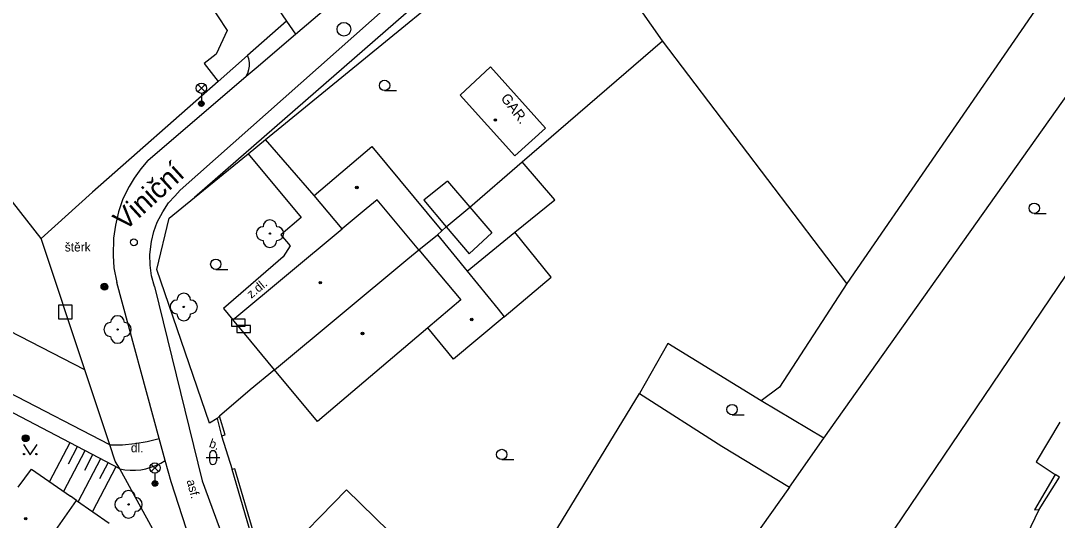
# Model space of a CAD drawing. Extents: x -595546 to -593986, y -1160845 to -1159202.
# Drawn here: x -595049.5 to -594974.1, y -1160691.4 to -1160655.1 of the extents above; entities that cross this region are included whole.
import ezdxf

# ---------------------------------------------------------------- set-up
doc = ezdxf.new("R2010")
doc.units = 0
for name, color, linetype in [('DOP - budovy nerozlisene - VP', 7, 'Continuous'), ('DOP - kresba z DSPS bez souradnic', 7, 'Continuous'), ('DOP - rozhrani ploch obecne', 7, 'Continuous'), ('Level 22', 7, 'Continuous'), ('Level 24', 7, 'Continuous'), ('Level 25', 7, 'Continuous'), ('Level 26', 7, 'Continuous'), ('Level 27', 7, 'Continuous'), ('Level 31', 7, 'Continuous'), ('Level 33', 7, 'Continuous'), ('Level 36', 7, 'Continuous'), ('Level 39', 7, 'Continuous'), ('Nazvy ulic', 7, 'Continuous'), ('Specificka linie pasportu komunikaci', 7, 'Continuous'), ('TM - budovy zdene_ betonove - VP', 7, 'Continuous'), ('TM - chodniky - VP', 7, 'Continuous'), ('TM - horni hrana svahu', 7, 'Continuous'), ('TM - letecke snimky - pomocna linie', 7, 'Continuous'), ('TM - plot drateny_ kovovy - VP', 7, 'Continuous'), ('TM - podezdivka plotu - VP', 7, 'Continuous'), ('TM - popis objektu', 7, 'Continuous'), ('TM - popis povrchu', 7, 'Continuous'), ('TM - rozhrani ploch obecne - VP', 7, 'Continuous'), ('TM - srafovani', 7, 'Continuous'), ('TM - vjezd na pozemek', 7, 'Continuous')]:
    doc.layers.add(name, color=color, linetype=linetype)

msp = doc.modelspace()

# ---------------------------------------------------------------- linework, layer by layer
at = {"layer": 'DOP - budovy nerozlisene - VP'}
for points in [[(-594973.9, -1160684.29), (-594975.63, -1160687.16)], [(-594975.63, -1160687.16), (-594974.23, -1160688.09)], [(-594973.93, -1160688.27), (-594974.23, -1160688.09)]]:
    msp.add_lwpolyline(points, dxfattribs=at)
at = {"layer": 'DOP - kresba z DSPS bez souradnic'}
for points in [[(-594974.23, -1160688.09), (-594975.74, -1160690.66)], [(-594975.74, -1160690.66), (-594975.4, -1160690.64)]]:
    msp.add_lwpolyline(points, dxfattribs=at)
at = {"layer": 'DOP - rozhrani ploch obecne'}
for points in [[(-594991.06, -1160685.45), (-594958.71, -1160639.86)], [(-594969.25, -1160644.96), (-594989.39, -1160674.2)], [(-594990.68, -1160699.08), (-594960.94, -1160655.15)], [(-595013.01, -1160665.37), (-595002.8, -1160656.58)], [(-594989.39, -1160674.2), (-595002.8, -1160656.58)], [(-595016.83, -1160668.67), (-595013.01, -1160665.37)], [(-594989.39, -1160674.2), (-594994.3, -1160681.75), (-594995.64, -1160682.74)], [(-595002.42, -1160678.57), (-595004.49, -1160682.2)], [(-594995.64, -1160682.74), (-595002.42, -1160678.57)], [(-595021.93, -1160710.57), (-595021.29, -1160709.74), (-595004.49, -1160682.2)], [(-595004.49, -1160682.2), (-594998.5, -1160686.02), (-594993.58, -1160689.02)], [(-594991.06, -1160685.45), (-594995.64, -1160682.74)], [(-594993.58, -1160689.02), (-594991.06, -1160685.45)], [(-594975.4, -1160690.64), (-594973.93, -1160688.27)], [(-594993.58, -1160689.02), (-594999.7, -1160697.64)], [(-594976.27, -1160692.46), (-594975.4, -1160690.64)]]:
    msp.add_lwpolyline(points, dxfattribs=at)
at = {"layer": 'Level 22'}
for centre in [(-595031.37, -1160670.58), (-595037.64, -1160675.91), (-595042.46, -1160677.55), (-595041.66, -1160690.26)]:
    msp.add_circle(centre, 0.05, dxfattribs=at)
for centre, start, end in [((-595031.37, -1160670.08), 0, 180), ((-595031.87, -1160670.58), 90, 270), ((-595030.87, -1160670.58), 270, 90), ((-595031.37, -1160671.08), 180, 0), ((-595037.64, -1160675.41), 0, 180), ((-595038.14, -1160675.91), 90, 270), ((-595037.14, -1160675.91), 270, 90), ((-595042.46, -1160677.05), 0, 180), ((-595037.64, -1160676.41), 180, 0), ((-595042.96, -1160677.55), 90, 270), ((-595041.96, -1160677.55), 270, 90), ((-595042.46, -1160678.05), 180, 0), ((-595041.66, -1160689.76), 0, 180), ((-595042.16, -1160690.26), 90, 270), ((-595041.16, -1160690.26), 270, 90), ((-595041.66, -1160690.76), 180, 0)]:
    msp.add_arc(centre, 0.5, start, end, dxfattribs=at)
at = {"layer": 'Level 24'}
for points in [[(-595034.177, -1160677.308), (-595033.177, -1160677.308), (-595033.177, -1160676.808), (-595034.177, -1160676.808)], [(-595033.787, -1160677.758), (-595032.787, -1160677.758), (-595032.787, -1160677.258), (-595033.787, -1160677.258)]]:
    msp.add_lwpolyline(points, close=True, dxfattribs=at)
at = {"layer": 'Level 25'}
for centre, radius in [((-595043.41, -1160674.44), 0.25), ((-595043.41, -1160674.44), 0.2), ((-595043.41, -1160674.44), 0.15), ((-595043.41, -1160674.44), 0.1), ((-595043.41, -1160674.44), 0.05), ((-595049.15, -1160685.45), 0.25), ((-595049.15, -1160685.45), 0.2), ((-595049.15, -1160685.45), 0.15), ((-595049.15, -1160685.45), 0.1), ((-595049.15, -1160685.45), 0.05)]:
    msp.add_circle(centre, radius, dxfattribs=at)
at = {"layer": 'Level 26'}
msp.add_lwpolyline([(-595046.75, -1160676.77), (-595045.75, -1160676.77), (-595045.75, -1160675.77), (-595046.75, -1160675.77)], close=True, dxfattribs=at)
at = {"layer": 'Level 27'}
msp.add_circle((-595025.99, -1160655.73), 0.5, dxfattribs=at)
at = {"layer": 'Level 31'}
msp.add_circle((-595041.27, -1160671.21), 0.25, dxfattribs=at)
at = {"layer": 'Level 33'}
for p, q in [((-595036.625, -1160660.28), (-595036.095, -1160659.75)), ((-595036.625, -1160659.75), (-595036.095, -1160660.28)), ((-595036.36, -1160660.39), (-595036.36, -1160661.14)), ((-595040.005, -1160687.88), (-595039.475, -1160687.35)), ((-595040.005, -1160687.35), (-595039.475, -1160687.88)), ((-595039.74, -1160687.99), (-595039.74, -1160688.74))]:
    msp.add_line(p, q, dxfattribs=at)
for centre, radius in [((-595036.36, -1160660.015), 0.375), ((-595036.36, -1160661.14), 0.2), ((-595036.36, -1160661.14), 0.145), ((-595036.36, -1160661.14), 0.0876), ((-595039.74, -1160687.615), 0.375), ((-595039.74, -1160688.74), 0.2), ((-595039.74, -1160688.74), 0.145), ((-595039.74, -1160688.74), 0.0876)]:
    msp.add_circle(centre, radius, dxfattribs=at)
at = {"layer": 'Level 36'}
for p, q in [((-595023.03, -1160660.185), (-595022.155, -1160660.185)), ((-594975.76, -1160669.115), (-594974.885, -1160669.115)), ((-595035.31, -1160673.185), (-595034.435, -1160673.185)), ((-594997.75, -1160683.745), (-594996.875, -1160683.745)), ((-595036.016, -1160686.856), (-595035.016, -1160686.856)), ((-595035.766, -1160686.606), (-595035.766, -1160687.106)), ((-595035.266, -1160686.606), (-595035.266, -1160687.106)), ((-595014.51, -1160687.005), (-595013.635, -1160687.005))]:
    msp.add_line(p, q, dxfattribs=at)
msp.add_lwpolyline([(-595049.31, -1160685.9), (-595048.81, -1160686.65), (-595048.31, -1160685.9)], dxfattribs=at)
for centre, radius in [((-595023.03, -1160659.81), 0.375), ((-594975.76, -1160668.74), 0.375), ((-595035.31, -1160672.81), 0.375), ((-594997.75, -1160683.37), 0.375), ((-595014.51, -1160686.63), 0.375), ((-595049.26, -1160686.6), 0.05), ((-595048.361, -1160686.6), 0.05)]:
    msp.add_circle(centre, radius, dxfattribs=at)
for centre, start, end in [((-595035.516, -1160686.606), 0, 180), ((-595035.516, -1160687.106), 180, 0)]:
    msp.add_arc(centre, 0.25, start, end, dxfattribs=at)
at = {"layer": 'Level 39'}
for centre, radius in [((-595014.97, -1160662.33), 0.09), ((-595014.97, -1160662.33), 0.0398), ((-595025.05, -1160667.23), 0.09), ((-595025.05, -1160667.23), 0.0398), ((-595027.71, -1160674.14), 0.09), ((-595027.71, -1160674.14), 0.0398), ((-595016.69, -1160676.82), 0.09), ((-595016.69, -1160676.82), 0.0398), ((-595024.64, -1160677.84), 0.09), ((-595024.64, -1160677.84), 0.0398), ((-595049.14, -1160691.3), 0.09), ((-595049.14, -1160691.3), 0.0398)]:
    msp.add_circle(centre, radius, dxfattribs=at)
at = {"layer": 'Specificka linie pasportu komunikaci'}
msp.add_lwpolyline([(-595010.13, -1160646.14), (-595016.4, -1160650.13), (-595036.85, -1160667.95)], dxfattribs=at)
at = {"layer": 'TM - budovy zdene_ betonove - VP'}
for points in [[(-595017.52, -1160660.52), (-595015.33, -1160658.46)], [(-595015.33, -1160658.46), (-595011.33, -1160662.91)], [(-595013.56, -1160664.92), (-595017.52, -1160660.52)], [(-595011.33, -1160662.91), (-595013.56, -1160664.92)], [(-595028.15, -1160667.82), (-595023.95, -1160664.26)], [(-595023.95, -1160664.26), (-595018.87, -1160670.37)], [(-595026.11, -1160670.24), (-595028.15, -1160667.82)], [(-595023.56, -1160668.13), (-595024.36, -1160668.79)], [(-595020.53, -1160671.75), (-595023.56, -1160668.13)], [(-595024.36, -1160668.79), (-595026.11, -1160670.24)], [(-595034.08, -1160676.84), (-595026.11, -1160670.24)], [(-595020.53, -1160671.75), (-595019.18, -1160670.66)], [(-595019.18, -1160670.66), (-595018.87, -1160670.37)], [(-595019.18, -1160670.66), (-595017.02, -1160673.31)], [(-595021.34, -1160672.42), (-595020.53, -1160671.75)], [(-595020.53, -1160671.75), (-595017.49, -1160675.39)], [(-595031.04, -1160680.48), (-595021.34, -1160672.42)], [(-595017.02, -1160673.31), (-595014.77, -1160676.08)], [(-595017.49, -1160675.39), (-595019.89, -1160677.43)], [(-595014.34, -1160676.62), (-595018.02, -1160679.7)], [(-595014.77, -1160676.08), (-595014.34, -1160676.62)], [(-595031.04, -1160680.48), (-595033.23, -1160677.85), (-595033.62, -1160677.39), (-595034, -1160676.93), (-595034.08, -1160676.84)], [(-595019.89, -1160677.43), (-595027.91, -1160684.24)], [(-595018.43, -1160679.2), (-595019.89, -1160677.43)], [(-595018.02, -1160679.7), (-595018.43, -1160679.2)], [(-595027.91, -1160684.24), (-595031.04, -1160680.48)], [(-595049.68, -1160689), (-595048.72, -1160687.7), (-595045.89, -1160689.66)], [(-595025.81, -1160689.2), (-595030.58, -1160694.1)], [(-595020.67, -1160694.21), (-595025.81, -1160689.2)], [(-595049.35, -1160695.54), (-595045.44, -1160689.98)], [(-595045.44, -1160689.98), (-595045.89, -1160689.66)], [(-595045.44, -1160689.98), (-595043.06, -1160691.63)]]:
    msp.add_lwpolyline(points, dxfattribs=at)
at = {"layer": 'TM - chodniky - VP'}
for points in [[(-595015.2, -1160647.3), (-595037.91, -1160667.43)], [(-595029.51, -1160656.09), (-595024.69, -1160651.97)], [(-595033.09, -1160659.15), (-595032.37, -1160658.53), (-595029.51, -1160656.09)], [(-595040.25, -1160665.27), (-595033.09, -1160659.15)], [(-595040.25, -1160665.27), (-595040.77, -1160665.88), (-595041.25, -1160666.55), (-595041.62, -1160667.15), (-595042.07, -1160668.05), (-595042.39, -1160669.01), (-595042.62, -1160669.97), (-595042.75, -1160670.91), (-595042.79, -1160672.16), (-595042.72, -1160673.07), (-595042.5, -1160674.14)], [(-595039.78, -1160674.42), (-595039.98, -1160673.64), (-595040.08, -1160672.88), (-595040.1, -1160672.1), (-595040, -1160671.15), (-595039.82, -1160670.43), (-595039.57, -1160669.75), (-595039.17, -1160669.01), (-595038.75, -1160668.34), (-595038.3, -1160667.87), (-595037.91, -1160667.43)], [(-595039.42, -1160685.47), (-595042.5, -1160674.14)], [(-595039.78, -1160674.42), (-595036.31, -1160688.55), (-595033.74, -1160695.56)], [(-595043.02, -1160685.94), (-595057.84, -1160678.27)], [(-595042.3, -1160687.68), (-595058.26, -1160679.35)], [(-595038.99, -1160687.07), (-595039.42, -1160685.47)], [(-595033.73, -1160701.31), (-595036.08, -1160696.24), (-595038.56, -1160688.63), (-595038.99, -1160687.07)]]:
    msp.add_lwpolyline(points, dxfattribs=at)
at = {"layer": 'TM - horni hrana svahu'}
msp.add_lwpolyline([(-595044.83, -1160680.49), (-595055.87, -1160674.81)], dxfattribs=at)
at = {"layer": 'TM - letecke snimky - pomocna linie'}
for points in [[(-595030.16, -1160655.14), (-595029.51, -1160656.09)], [(-595033.09, -1160659.15), (-595032.97, -1160658.91), (-595032.9, -1160658.66), (-595032.86, -1160658.4), (-595032.87, -1160658.14), (-595032.91, -1160657.89), (-595033, -1160657.64)], [(-595028.15, -1160667.82), (-595031.69, -1160663.74)], [(-595013.55, -1160670.48), (-595010.64, -1160668.12), (-595013.01, -1160665.37)], [(-595017.02, -1160673.31), (-595013.55, -1160670.48)], [(-595014.34, -1160676.62), (-595010.9, -1160673.74), (-595013.55, -1160670.48)], [(-595043.02, -1160685.94), (-595042.11, -1160685.93), (-595041.2, -1160685.84), (-595040.3, -1160685.69), (-595039.42, -1160685.47)], [(-595042.3, -1160687.68), (-595041.92, -1160687.74), (-595041.54, -1160687.78), (-595041.16, -1160687.77), (-595040.77, -1160687.74), (-595040.4, -1160687.67), (-595040.03, -1160687.56), (-595039.67, -1160687.43), (-595039.32, -1160687.26), (-595038.99, -1160687.07)]]:
    msp.add_lwpolyline(points, dxfattribs=at)
at = {"layer": 'TM - plot drateny_ kovovy - VP'}
for points in [[(-595048.01, -1160670.93), (-595070.99, -1160641.61)], [(-595031.69, -1160663.74), (-595010.13, -1160646.14)], [(-595002.8, -1160656.58), (-595010.13, -1160646.14)], [(-595033.04, -1160650.95), (-595030.16, -1160655.14)], [(-595030.16, -1160655.14), (-595033, -1160657.64)], [(-595033, -1160657.64), (-595035.15, -1160659.53)], [(-595035.15, -1160659.53), (-595044.27, -1160667.56)], [(-595032.96, -1160664.78), (-595031.69, -1160663.74)], [(-595036.85, -1160667.95), (-595032.96, -1160664.78)], [(-595044.27, -1160667.56), (-595048.01, -1160670.93)], [(-595038.7, -1160669.46), (-595036.85, -1160667.95)], [(-595039.6, -1160673.18), (-595038.7, -1160669.46)], [(-595035.78, -1160684.36), (-595039.6, -1160673.18)], [(-595031.04, -1160680.48), (-595032.8, -1160681.94)], [(-595032.8, -1160681.94), (-595035.04, -1160683.86)], [(-595035.22, -1160684.01), (-595035.78, -1160684.36)], [(-595035.04, -1160683.86), (-595035.22, -1160684.01)], [(-595034.9, -1160685.27), (-595034.64, -1160685.2), (-595035.04, -1160683.86)], [(-595031.85, -1160695.44), (-595031.66, -1160695.38), (-595032.23, -1160693.44), (-595033.92, -1160687.67), (-595034.11, -1160687.73)]]:
    msp.add_lwpolyline(points, dxfattribs=at)
at = {"layer": 'TM - podezdivka plotu - VP'}
for points in [[(-595035.22, -1160684.01), (-595034.9, -1160685.27)], [(-595031.85, -1160695.44), (-595032.39, -1160693.61), (-595034.11, -1160687.73)]]:
    msp.add_lwpolyline(points, dxfattribs=at)
at = {"layer": 'TM - rozhrani ploch obecne - VP'}
for points in [[(-595042.21, -1160644.06), (-595034.48, -1160655.81)], [(-595034.48, -1160655.81), (-595035.29, -1160657.54), (-595036.16, -1160658.22), (-595035.15, -1160659.53)], [(-595032.96, -1160664.78), (-595029.09, -1160669.4), (-595030.58, -1160670.67), (-595029.9, -1160671.47), (-595030.42, -1160672.26), (-595034.76, -1160676.02), (-595034.08, -1160676.84)], [(-595018.46, -1160666.78), (-595020.17, -1160668.16), (-595018.54, -1160670.09)], [(-595018.46, -1160666.78), (-595016.83, -1160668.67)], [(-595018.54, -1160670.09), (-595016.83, -1160668.67)], [(-595016.83, -1160668.67), (-595015.22, -1160670.53)], [(-595018.87, -1160670.37), (-595018.54, -1160670.09)], [(-595018.54, -1160670.09), (-595016.87, -1160672.06), (-595015.22, -1160670.53)], [(-595044.83, -1160680.49), (-595048.01, -1160670.93)], [(-595043.02, -1160685.94), (-595044.83, -1160680.49)], [(-595042.63, -1160687.11), (-595043.02, -1160685.94)], [(-595042.3, -1160687.68), (-595042.63, -1160687.11)], [(-595034.67, -1160701.57), (-595042.3, -1160687.68)]]:
    msp.add_lwpolyline(points, dxfattribs=at)
at = {"layer": 'TM - srafovani'}
for points in [[(-595045.94, -1160685.78), (-595047.42, -1160688.6)], [(-595044.83, -1160686.36), (-595046.38, -1160689.32)], [(-595045.39, -1160686.07), (-595046.05, -1160687.34)], [(-595043.71, -1160686.94), (-595045.33, -1160690.05)], [(-595044.27, -1160686.65), (-595044.86, -1160687.79)], [(-595043.74, -1160688.37), (-595043.15, -1160687.24)], [(-595042.59, -1160687.53), (-595044.28, -1160690.78)]]:
    msp.add_lwpolyline(points, dxfattribs=at)
at = {"layer": 'TM - vjezd na pozemek'}
msp.add_lwpolyline([(-595034.9, -1160685.27), (-595034.11, -1160687.73)], dxfattribs=at)

# ---------------------------------------------------------------- texts
at = {"layer": 'Nazvy ulic'}
msp.add_text('Viniční', height=1.5, rotation=42.44514, dxfattribs=at).set_placement((-595041.924, -1160670.443))
at = {"layer": 'TM - popis objektu'}
msp.add_text('GAR.', height=0.75, rotation=307.75, dxfattribs=at).set_placement((-595014.62, -1160660.75))
at = {"layer": 'TM - popis povrchu'}
for s, p in [('štěrk', (-595046.3, -1160671.88)), ('dl.', (-595041.49, -1160686.47))]:
    msp.add_text(s, height=0.65, dxfattribs=at).set_placement(p)
for s, rotation, p in [('z.dl.', 39.73452, (-595032.73, -1160675.33)), ('b.', 340.42688, (-595035.85, -1160686.08)), ('asf.', 284.6964, (-595037.44, -1160688.54))]:
    msp.add_text(s, height=0.65, rotation=rotation, dxfattribs=at).set_placement(p)

doc.saveas('drawing.dxf')
